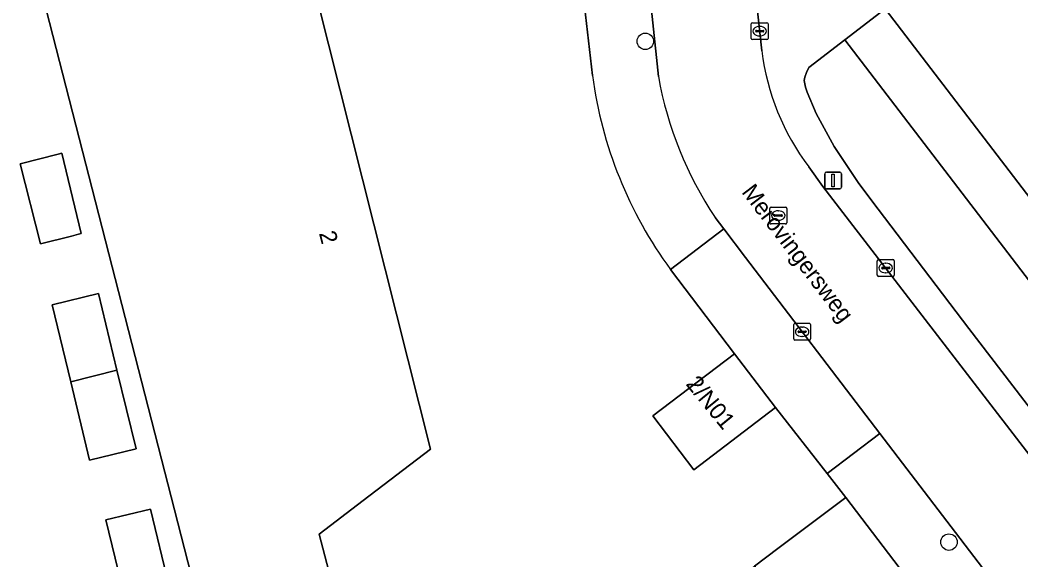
# Model space of a CAD drawing. Extents: x 159960 to 160866, y 382700 to 383354.
# Drawn here: x 160033 to 160092.2, y 383210.7 to 383242.7 of the extents above; entities that cross this region are included whole.
import ezdxf

# ---------------------------------------------------------------- set-up
doc = ezdxf.new("R2010")
doc.units = 0
for name, color, linetype in [('IMGEO_Boom', 7, 'Continuous'), ('IMGEO_Erf', 7, 'Continuous'), ('IMGEO_Groenvoorziening', 7, 'Continuous'), ('IMGEO_Kolk', 7, 'Continuous'), ('IMGEO_Lichtmast', 7, 'Continuous'), ('IMGEO_Openbare_ruimte_label', 7, 'Continuous'), ('IMGEO_Pand', 7, 'Continuous'), ('IMGEO_Pand_nummerreeks', 7, 'Continuous'), ('IMGEO_Rijbaan_lokaal_open', 7, 'Continuous'), ('IMGEO_Rioolput', 7, 'Continuous'), ('IMGEO_Voetpad_open', 7, 'Continuous')]:
    doc.layers.add(name, color=color, linetype=linetype)

msp = doc.modelspace()

# ---------------------------------------------------------------- linework, layer by layer
at = {"layer": 'IMGEO_Boom'}
for centre in [(160069.97, 383241.43), (160087.935, 383211.772)]:
    msp.add_circle(centre, 0.489, dxfattribs=at)
at = {"layer": 'IMGEO_Erf'}
for points in [[(160050.551, 383243.936), (160057.259, 383217.273), (160053.285, 383214.239), (160050.679, 383212.249), (160052.23, 383206.273), (160053.268, 383206.976), (160053.31, 383206.652), (160045.418, 383200.751), (160033.158, 383248.653)], [(160066.844, 383239.398), (160066.142, 383245.592)], [(160081.83, 383214.404), (160080.723, 383215.828), (160077.68, 383219.742), (160072.842, 383216.056), (160070.413, 383219.245), (160075.251, 383222.931), (160071.467, 383227.911)], [(160087.886, 383206.456), (160082.517, 383202.366), (160077.148, 383198.275), (160071.778, 383194.184), (160066.41, 383190.094), (160061.04, 383186.003), (160055.844, 383182.044), (160052.814, 383186.022), (160049.765, 383190.023), (160054.962, 383193.982), (160060.331, 383198.073), (160065.7, 383202.163), (160071.07, 383206.254), (160076.439, 383210.345), (160077.814, 383211.392), (160081.83, 383214.404)]]:
    msp.add_lwpolyline(points, dxfattribs=at)
for points in [[(160036.592, 383230.044), (160036.438, 383230.004), (160036.024, 383229.898), (160034.191, 383229.429), (160032.975, 383234.178), (160035.223, 383234.753), (160035.442, 383234.809)], [(160038.711, 383221.962), (160039.839, 383217.289), (160037.092, 383216.626), (160035.972, 383221.266), (160034.871, 383225.825), (160037.619, 383226.489)], [(160042.949, 383204.406), (160040.304, 383203.768), (160039.15, 383208.547), (160038.055, 383213.083), (160040.7, 383213.722), (160041.788, 383209.216)]]:
    msp.add_lwpolyline(points, close=True, dxfattribs=at)
msp.add_arc((160091.626, 383242.698), 25.001, 187.58477, 216.26035, dxfattribs=at)
at = {"layer": 'IMGEO_Groenvoorziening'}
msp.add_lwpolyline([(160105.966, 383214.829), (160084.155, 383243.361), (160081.782, 383241.525), (160103.571, 383213.022)], close=True, dxfattribs=at)
for points in [[(160081.782, 383241.525), (160079.646, 383239.873), (160079.505, 383239.587), (160079.403, 383239.298), (160079.376, 383239.109), (160079.438, 383238.708), (160079.542, 383238.409), (160080.07, 383237.164), (160081.152, 383235.201), (160082.599, 383233.003), (160083.756, 383231.487), (160089.12, 383224.421), (160094.969, 383216.787), (160098.856, 383211.849), (160099.469, 383211.059)], [(160101.352, 383211.349), (160103.571, 383213.022), (160081.782, 383241.525)]]:
    msp.add_lwpolyline(points, dxfattribs=at)
at = {"layer": 'IMGEO_Kolk'}
for p, q in [((160076.238, 383241.605), (160076.238, 383242.457)), ((160076.313, 383242.531), (160077.165, 383242.531)), ((160076.54, 383242.074), (160076.938, 383242.074)), ((160076.726, 383242.311), (160076.751, 383242.311)), ((160077.239, 383242.457), (160077.239, 383241.605)), ((160077.165, 383241.531), (160076.313, 383241.531)), ((160076.497, 383242.025), (160076.497, 383242.037)), ((160076.935, 383241.988), (160076.537, 383241.988)), ((160076.749, 383241.751), (160076.724, 383241.751)), ((160076.981, 383242.037), (160076.981, 383242.025)), ((160083.77, 383228.504), (160084.622, 383228.504)), ((160083.695, 383227.578), (160083.695, 383228.43)), ((160083.954, 383227.998), (160083.954, 383228.01)), ((160084.392, 383227.961), (160083.994, 383227.961)), ((160083.997, 383228.047), (160084.395, 383228.047)), ((160084.183, 383228.284), (160084.208, 383228.284)), ((160084.438, 383228.01), (160084.438, 383227.998)), ((160084.696, 383228.43), (160084.696, 383227.578)), ((160084.622, 383227.504), (160083.77, 383227.504)), ((160084.206, 383227.724), (160084.181, 383227.724)), ((160078.749, 383223.804), (160078.749, 383224.656)), ((160078.824, 383224.73), (160079.676, 383224.73)), ((160079.237, 383224.51), (160079.262, 383224.51)), ((160079.75, 383224.656), (160079.75, 383223.804)), ((160079.676, 383223.73), (160078.824, 383223.73)), ((160079.008, 383224.224), (160079.008, 383224.236)), ((160079.446, 383224.187), (160079.048, 383224.187)), ((160079.051, 383224.273), (160079.449, 383224.273)), ((160079.26, 383223.95), (160079.235, 383223.95)), ((160079.492, 383224.236), (160079.492, 383224.224))]:
    msp.add_line(p, q, dxfattribs=at)
for points in [[(160076.238, 383241.605), (160076.238, 383242.457)], [(160076.313, 383242.531), (160077.165, 383242.531)], [(160077.239, 383242.457), (160077.239, 383241.605)], [(160077.165, 383241.531), (160076.313, 383241.531)], [(160083.77, 383228.504), (160084.622, 383228.504)], [(160083.695, 383227.578), (160083.695, 383228.43)], [(160084.696, 383228.43), (160084.696, 383227.578)], [(160084.622, 383227.504), (160083.77, 383227.504)], [(160078.749, 383223.804), (160078.749, 383224.656)], [(160078.824, 383224.73), (160079.676, 383224.73)], [(160079.75, 383224.656), (160079.75, 383223.804)], [(160079.676, 383223.73), (160078.824, 383223.73)]]:
    msp.add_lwpolyline(points, dxfattribs=at)
for centre, radius, start, end in [((160076.315, 383242.455), 0.0765, 91.55205, 178.44795), ((160076.315, 383242.455), 0.0765, 91.55205, 178.44795), ((160076.537, 383242.034), 0.0403, 85.87752, 175.75265), ((160076.942, 383242.036), 0.0386, 1.73085, 96.63898), ((160077.163, 383242.455), 0.0765, 1.55205, 88.44795), ((160077.163, 383242.455), 0.0765, 1.55205, 88.44795), ((160076.315, 383241.607), 0.0765, 181.55205, 268.44795), ((160076.315, 383241.607), 0.0765, 181.55205, 268.44795), ((160076.534, 383242.024), 0.0366, 178.93798, 274.71019), ((160076.938, 383242.031), 0.043, 264.86636, 352.45326), ((160077.163, 383241.607), 0.0765, 271.55205, 358.44795), ((160077.163, 383241.607), 0.0765, 271.55205, 358.44795), ((160083.772, 383228.428), 0.0765, 91.55205, 178.44795), ((160083.772, 383228.428), 0.0765, 91.55205, 178.44795), ((160084.62, 383228.428), 0.0765, 1.55205, 88.44795), ((160084.62, 383228.428), 0.0765, 1.55205, 88.44795), ((160083.994, 383228.007), 0.0403, 85.87752, 175.75265), ((160083.991, 383227.997), 0.0366, 178.93798, 274.71019), ((160084.395, 383228.004), 0.043, 264.86636, 352.45326), ((160084.399, 383228.009), 0.0386, 1.73085, 96.63898), ((160083.772, 383227.58), 0.0765, 181.55205, 268.44795), ((160083.772, 383227.58), 0.0765, 181.55205, 268.44795), ((160084.62, 383227.58), 0.0765, 271.55205, 358.44795), ((160084.62, 383227.58), 0.0765, 271.55205, 358.44795), ((160078.826, 383224.654), 0.0765, 91.55205, 178.44795), ((160078.826, 383224.654), 0.0765, 91.55205, 178.44795), ((160079.674, 383224.654), 0.0765, 1.55205, 88.44795), ((160079.674, 383224.654), 0.0765, 1.55205, 88.44795), ((160078.826, 383223.806), 0.0765, 181.55205, 268.44795), ((160078.826, 383223.806), 0.0765, 181.55205, 268.44795), ((160079.048, 383224.233), 0.0403, 85.87752, 175.75265), ((160079.045, 383224.223), 0.0366, 178.93798, 274.71019), ((160079.449, 383224.23), 0.043, 264.86636, 352.45326), ((160079.453, 383224.235), 0.0386, 1.73085, 96.63898), ((160079.674, 383223.806), 0.0765, 271.55205, 358.44795), ((160079.674, 383223.806), 0.0765, 271.55205, 358.44795)]:
    msp.add_arc(centre, radius, start, end, dxfattribs=at)
for centre, major_axis, ratio, start_param, end_param in [((160076.725, 383242.031), (-0.387, 0.002), 0.722429, 4.712389, 7.853982), ((160076.75, 383242.031), (-0.39, 0.002), 0.717154, 1.570796, 4.712389), ((160084.182, 383228.004), (-0.387, 0.002), 0.722429, 4.712389, 7.853982), ((160084.207, 383228.004), (-0.39, 0.002), 0.717154, 1.570796, 4.712389), ((160079.236, 383224.23), (-0.387, 0.002), 0.722429, 4.712389, 7.853982), ((160079.261, 383224.23), (-0.39, 0.002), 0.717154, 1.570796, 4.712389)]:
    msp.add_ellipse(centre, major_axis=major_axis, ratio=ratio, start_param=start_param, end_param=end_param, dxfattribs=at)
at = {"layer": 'IMGEO_Lichtmast'}
for p, q in [((160080.581, 383232.787), (160080.581, 383233.587)), ((160080.581, 383233.587), (160080.581, 383232.787)), ((160080.681, 383233.687), (160081.471, 383233.687)), ((160081.471, 383233.687), (160080.681, 383233.687)), ((160081.571, 383233.587), (160081.571, 383232.787)), ((160081.571, 383232.787), (160081.571, 383233.587)), ((160081.471, 383232.687), (160080.681, 383232.687)), ((160080.681, 383232.687), (160081.471, 383232.687))]:
    msp.add_line(p, q, dxfattribs=at)
msp.add_lwpolyline([(160081.001, 383233.562), (160081.151, 383233.562), (160081.151, 383232.812), (160081.001, 383232.812), (160081.001, 383233.562)], dxfattribs=at)
for centre, start, end in [((160080.681, 383233.587), 90, 180), ((160080.681, 383233.587), 90, 180), ((160081.471, 383233.587), 0, 90), ((160081.471, 383233.587), 360, 90), ((160080.681, 383232.787), 180, 270), ((160080.681, 383232.787), 180, 270), ((160081.471, 383232.787), 270, 0), ((160081.471, 383232.787), 270, 0)]:
    msp.add_arc(centre, 0.1, start, end, dxfattribs=at)
at = {"layer": 'IMGEO_Pand'}
for points in [[(160098.692, 383254.355), (160093.037, 383250.005), (160092.357, 383249.558), (160088.128, 383246.398), (160084.155, 383243.361), (160105.966, 383214.829), (160113.85, 383220.855), (160111.399, 383224.061), (160095.835, 383244.422), (160102.431, 383249.464), (160102.021, 383250)], [(160049.499, 383250.372), (160046.039, 383250), (160033.158, 383248.653), (160045.418, 383200.751), (160053.31, 383206.652), (160053.268, 383206.976), (160052.23, 383206.273), (160050.679, 383212.249), (160053.285, 383214.239), (160057.259, 383217.273), (160050.551, 383243.936)], [(160035.223, 383234.753), (160032.975, 383234.178), (160034.191, 383229.429), (160036.024, 383229.898), (160036.438, 383230.004), (160036.592, 383230.044), (160035.442, 383234.809)], [(160035.972, 383221.266), (160038.711, 383221.962), (160037.619, 383226.489), (160034.871, 383225.825)], [(160075.251, 383222.931), (160070.413, 383219.245), (160072.842, 383216.056), (160077.68, 383219.742)], [(160038.711, 383221.962), (160035.972, 383221.266), (160037.092, 383216.626), (160039.839, 383217.289)], [(160082.517, 383202.366), (160087.886, 383206.456), (160081.83, 383214.404), (160077.814, 383211.392), (160076.439, 383210.345)], [(160039.15, 383208.547), (160041.788, 383209.216), (160040.7, 383213.722), (160038.055, 383213.083)]]:
    msp.add_lwpolyline(points, close=True, dxfattribs=at)
at = {"layer": 'IMGEO_Rijbaan_lokaal_open'}
for points in [[(160076.86, 383240.869), (160076.553, 383243.771), (160075.892, 383250), (160075.85, 383250.385), (160075.453, 383254.2), (160075.159, 383257.527), (160073.105, 383276.032), (160072.684, 383279.818), (160072.54, 383281.057), (160066.298, 383280.383), (160066.419, 383279.194), (160066.525, 383278.346), (160069.226, 383253.828), (160069.289, 383253.24), (160069.417, 383252.045), (160069.628, 383250), (160069.813, 383248.286), (160070.049, 383246.094), (160070.744, 383239.336)], [(160080.477, 383232.84), (160079.645, 383233.987)], [(160074.1, 383230.996), (160074.61, 383230.324), (160075.895, 383228.63), (160083.846, 383218.205), (160091.764, 383207.823), (160092.171, 383207.29), (160092.357, 383206.908), (160097.439, 383210.787), (160096.972, 383211.299), (160093.122, 383216.39), (160080.477, 383232.84)]]:
    msp.add_lwpolyline(points, dxfattribs=at)
for centre, radius, start, end in [((160091.075, 383242.617), 14.323, 187.01086, 217.05342), ((160092.709, 383243.33), 22.325, 190.30454, 213.53498)]:
    msp.add_arc(centre, radius, start, end, dxfattribs=at)
at = {"layer": 'IMGEO_Rioolput'}
for p, q in [((160077.334, 383230.685), (160077.334, 383231.537)), ((160077.409, 383231.611), (160078.261, 383231.611)), ((160078.335, 383231.537), (160078.335, 383230.685)), ((160077.593, 383231.105), (160077.593, 383231.117)), ((160078.031, 383231.068), (160077.633, 383231.068)), ((160077.636, 383231.154), (160078.034, 383231.154)), ((160077.845, 383230.831), (160077.82, 383230.831)), ((160077.822, 383231.391), (160077.847, 383231.391)), ((160078.077, 383231.117), (160078.077, 383231.105)), ((160078.261, 383230.611), (160077.409, 383230.611))]:
    msp.add_line(p, q, dxfattribs=at)
for points in [[(160077.334, 383230.685), (160077.334, 383231.537)], [(160077.409, 383231.611), (160078.261, 383231.611)], [(160078.335, 383231.537), (160078.335, 383230.685)], [(160078.261, 383230.611), (160077.409, 383230.611)]]:
    msp.add_lwpolyline(points, dxfattribs=at)
for centre, radius, start, end in [((160077.411, 383231.535), 0.0765, 91.55205, 178.44795), ((160077.411, 383231.535), 0.0765, 91.55205, 178.44795), ((160078.259, 383231.535), 0.0765, 1.55205, 88.44795), ((160078.259, 383231.535), 0.0765, 1.55205, 88.44795), ((160077.633, 383231.114), 0.0403, 85.87752, 175.75265), ((160077.63, 383231.104), 0.0366, 178.93798, 274.71019), ((160078.034, 383231.111), 0.043, 264.86636, 352.45326), ((160078.038, 383231.116), 0.0386, 1.73085, 96.63898), ((160077.411, 383230.687), 0.0765, 181.55205, 268.44795), ((160077.411, 383230.687), 0.0765, 181.55205, 268.44795), ((160078.259, 383230.687), 0.0765, 271.55205, 358.44795), ((160078.259, 383230.687), 0.0765, 271.55205, 358.44795)]:
    msp.add_arc(centre, radius, start, end, dxfattribs=at)
for centre, major_axis, ratio, start_param, end_param in [((160077.821, 383231.111), (-0.387, 0.002), 0.722429, 4.712389, 7.853982), ((160077.846, 383231.111), (-0.39, 0.002), 0.717154, 1.570796, 4.712389)]:
    msp.add_ellipse(centre, major_axis=major_axis, ratio=ratio, start_param=start_param, end_param=end_param, dxfattribs=at)
at = {"layer": 'IMGEO_Voetpad_open'}
for points in [[(160083.756, 383231.487), (160082.599, 383233.003), (160081.152, 383235.201), (160080.07, 383237.164), (160079.542, 383238.409), (160079.438, 383238.708), (160079.376, 383239.109), (160079.403, 383239.298), (160079.505, 383239.587), (160079.646, 383239.873), (160081.782, 383241.525), (160084.155, 383243.361), (160083.337, 383244.535), (160080.402, 383244.221), (160079.785, 383250), (160079.706, 383250.732), (160078.039, 383266.783), (160077.135, 383274.96), (160076.472, 383282.097), (160072.54, 383281.057), (160072.684, 383279.818), (160073.105, 383276.032)], [(160075.159, 383257.527), (160075.453, 383254.2), (160075.85, 383250.385), (160076.347, 383250.437), (160076.394, 383250), (160077.05, 383243.823), (160076.553, 383243.771), (160076.86, 383240.869)], [(160070.744, 383239.336), (160070.049, 383246.094), (160069.813, 383248.286), (160065.841, 383248.422), (160066.142, 383245.592), (160066.844, 383239.398)], [(160079.645, 383233.987), (160080.477, 383232.84), (160093.122, 383216.39), (160096.972, 383211.299), (160097.439, 383210.787), (160098.856, 383211.849), (160094.969, 383216.787), (160089.12, 383224.421), (160083.756, 383231.487)], [(160071.467, 383227.911), (160074.61, 383230.324), (160074.1, 383230.996)], [(160083.846, 383218.205), (160080.723, 383215.828), (160081.83, 383214.404), (160087.886, 383206.456)], [(160087.717, 383204.52), (160091.764, 383207.823), (160083.846, 383218.205)]]:
    msp.add_lwpolyline(points, dxfattribs=at)
msp.add_lwpolyline([(160074.61, 383230.324), (160071.467, 383227.911), (160075.251, 383222.931), (160077.68, 383219.742), (160080.723, 383215.828), (160083.846, 383218.205), (160075.895, 383228.63)], close=True, dxfattribs=at)
for centre, radius, start, end in [((160091.075, 383242.617), 14.323, 187.01086, 217.05342), ((160091.626, 383242.698), 25.001, 187.58477, 216.26035), ((160092.709, 383243.33), 22.325, 190.30454, 213.53498)]:
    msp.add_arc(centre, radius, start, end, dxfattribs=at)

# ---------------------------------------------------------------- texts
at = {"layer": 'IMGEO_Openbare_ruimte_label'}
msp.add_text('Merovingersweg', height=1, rotation=307.31697, dxfattribs=at).set_placement((160075.63, 383232.492))
at = {"layer": 'IMGEO_Pand_nummerreeks'}
for s, rotation, p in [('2', 284.12166, (160050.657, 383230.073)), ('2/N01', 309.17366, (160072.327, 383221.12))]:
    msp.add_text(s, height=1, rotation=rotation, dxfattribs=at).set_placement(p)

doc.saveas('drawing.dxf')
